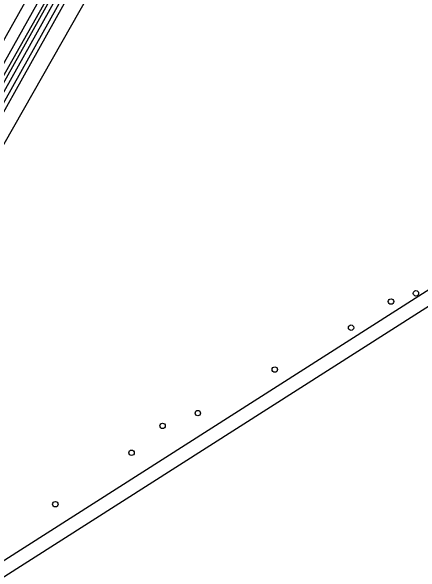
# Model space of a CAD drawing. Extents: x 162186 to 163152, y 385513 to 386513.
# Drawn here: x 162722.4 to 162796.4, y 385705.5 to 385806.9 of the extents above; entities that cross this region are included whole.
import ezdxf

# ---------------------------------------------------------------- set-up
doc = ezdxf.new("R2010")
doc.units = 0
for name, color, linetype in [('IMGEO_Boom', 7, 'Continuous'), ('IMGEO_Fietspad_gesloten', 7, 'Continuous'), ('IMGEO_Groenvoorziening', 7, 'Continuous'), ('IMGEO_Loofbos', 7, 'Continuous'), ('IMGEO_Voetpad_open', 7, 'Continuous'), ('IMGEO_Waterloop', 7, 'Continuous')]:
    doc.layers.add(name, color=color, linetype=linetype)

msp = doc.modelspace()

# ---------------------------------------------------------------- linework, layer by layer
at = {"layer": 'IMGEO_Boom'}
for centre in [(162795.56, 385755.96), (162791.05, 385754.48), (162783.83, 385749.75), (162770.03, 385742.19), (162756.12, 385734.32), (162749.75, 385732.01), (162744.13, 385727.15), (162730.36, 385717.86)]:
    msp.add_circle(centre, 0.489, dxfattribs=at)
at = {"layer": 'IMGEO_Fietspad_gesloten'}
msp.add_lwpolyline([(162733.13, 385823.47), (162726.03, 385810.77), (162725.37, 385809.55), (162691.97, 385750), (162684.48, 385736.65), (162652.08, 385678.69), (162641.64, 385659.88), (162632.59, 385644.09), (162613.49, 385611.5)], dxfattribs=at)
at = {"layer": 'IMGEO_Groenvoorziening'}
for points in [[(162743.43, 385835.08), (162741.7, 385832.09), (162695.36, 385750), (162652.47, 385672.07), (162651.64, 385670.66)], [(162744.5, 385832.29), (162744.63, 385831.77), (162744.68, 385831.16), (162655.54, 385671.61)], [(162653.39, 385672.12), (162696.56, 385749.75), (162718.36, 385789.28), (162742.16, 385831.83), (162742.34, 385832.13)]]:
    msp.add_lwpolyline(points, dxfattribs=at)
at = {"layer": 'IMGEO_Loofbos'}
for points in [[(162657.09, 385669.13), (162682.87, 385715.25), (162702.28, 385750), (162750.36, 385834.43)], [(162680.26, 385675.27), (162680.31, 385675.75), (162691.41, 385688.82), (162800.26, 385758.14), (162828.89, 385772.36), (162860.05, 385787.83)], [(162860.91, 385785.47), (162830.29, 385770.26), (162801.49, 385755.96), (162693.07, 385686.91), (162682.72, 385674.72), (162680.78, 385655.95), (162680.74, 385651.06), (162681.37, 385644.1), (162682.57, 385638.24), (162684.39, 385632.41), (162686.57, 385627.31), (162688.2, 385624.17), (162689.82, 385621.44), (162692.25, 385617.89), (162696.21, 385613.09), (162700.28, 385609.06), (162705.36, 385604.98), (162710.58, 385601.65), (162715.96, 385598.95), (162720.79, 385597.08), (162724.95, 385595.84), (162728.07, 385595.13), (162731.64, 385594.53), (162744.32, 385585.7)]]:
    msp.add_lwpolyline(points, dxfattribs=at)
at = {"layer": 'IMGEO_Voetpad_open'}
msp.add_lwpolyline([(162734.92, 385822.47), (162727.75, 385809.64), (162727, 385808.21), (162694.33, 385750), (162686.29, 385735.67), (162653.9, 385677.7), (162650.22, 385671.06)], dxfattribs=at)
at = {"layer": 'IMGEO_Waterloop'}
for points in [[(162653.96, 385672.07), (162697.28, 385749.35), (162697.64, 385750), (162719.08, 385788.89), (162742.88, 385831.43), (162743.15, 385831.91)], [(162743.97, 385831.55), (162654.82, 385672.01), (162654.52, 385671.57)]]:
    msp.add_lwpolyline(points, dxfattribs=at)

doc.saveas('drawing.dxf')
